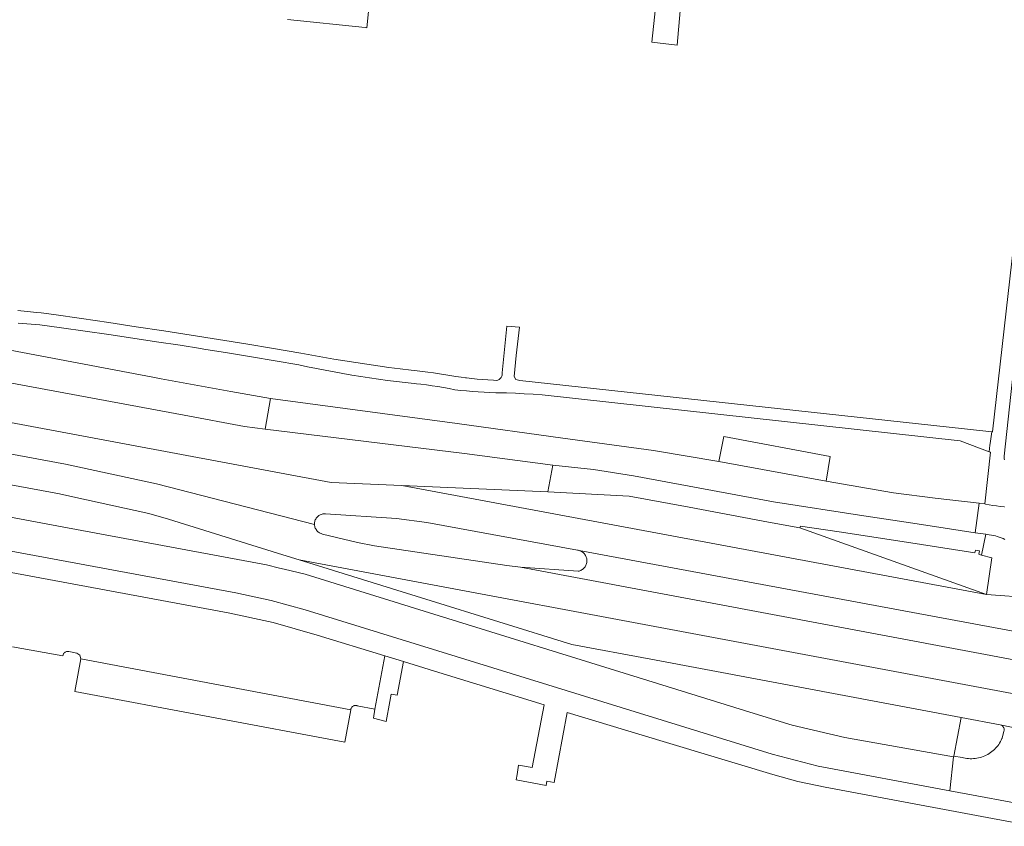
# Model space of a CAD drawing. Extents: x 146402 to 164798, y 455483 to 464134.
# Tile 282 of 575: x 157601 to 157698, y 460400 to 460479. Entities that reach past the tile are written whole.
import ezdxf

# ---------------------------------------------------------------- set-up
doc = ezdxf.new("R2010")
doc.units = 0
doc.header["$LTSCALE"] = 0.2
for name, color, linetype, lineweight in [('B-XX-VH-VERHARDING_ASFALT-GV', 252, 'CONTINUOUS', 18), ('B-XX-VH-VERHARDING_BETONSTRAATSTEEN-GV', 252, 'CONTINUOUS', 18), ('B-XX-VH-VERHARDING_TEGEL-GV', 252, 'CONTINUOUS', 18)]:
    doc.layers.add(name, color=color, linetype=linetype, lineweight=lineweight)

msp = doc.modelspace()

# ---------------------------------------------------------------- linework, layer by layer
at = {"layer": 'B-XX-VH-VERHARDING_ASFALT-GV'}
for points in [[(157627.691, 460478.895), (157635.332, 460478.107), (157635.489, 460478.091), (157635.892, 460481.986)], [(157548.743, 460452.749), (157617.52, 460440), (157623.47, 460438.88), (157625.493, 460438.63), (157626.01, 460441.62), (157622.106, 460442.333), (157615.27, 460443.58), (157614.453, 460443.734), (157580.8, 460450.074)], [(157700.955, 460422.034), (157696.45, 460422.35), (157638.953, 460433.072), (157631.969, 460433.389), (157555.699, 460447.629)], [(157546.683, 460446.144), (157605.859, 460435.188), (157614.796, 460433.236), (157630.342, 460429.246), (157630.341, 460429.26), (157630.342, 460429.35), (157630.351, 460429.44), (157630.368, 460429.528), (157630.393, 460429.615), (157630.425, 460429.699), (157630.465, 460429.78), (157630.512, 460429.857), (157630.565, 460429.93), (157630.624, 460429.997), (157630.69, 460430.059), (157630.76, 460430.115), (157630.835, 460430.165), (157630.915, 460430.208), (157630.997, 460430.243), (157631.083, 460430.271), (157631.171, 460430.291), (157631.26, 460430.304), (157631.35, 460430.308), (157631.44, 460430.305), (157638.405, 460429.834), (157641.412, 460429.444), (157656.212, 460426.714), (157656.276, 460426.705), (157656.366, 460426.686), (157656.375, 460426.684), (157724.863, 460413.985)], [(157724.47, 460411.201), (157650.622, 460425.047), (157649.274, 460425.204), (157636.243, 460427.144), (157634.56, 460427.48), (157631.148, 460428.3), (157631.073, 460428.319), (157630.988, 460428.347), (157630.906, 460428.384), (157630.827, 460428.427), (157630.752, 460428.477), (157630.682, 460428.534), (157630.617, 460428.597), (157630.559, 460428.665), (157630.506, 460428.738), (157630.46, 460428.815), (157630.421, 460428.897), (157630.39, 460428.981), (157630.366, 460429.068), (157630.35, 460429.156), (157630.342, 460429.246), (157614.796, 460433.236), (157605.859, 460435.188), (157546.683, 460446.144)], [(157552.753, 460441.969), (157605.265, 460432.247), (157606.56, 460431.964), (157614.055, 460430.327), (157615.969, 460429.768), (157627.216, 460426.276), (157628.83, 460425.775), (157724.009, 460407.93)], [(157559.603, 460434.198), (157622.617, 460422.519), (157626.083, 460421.761), (157629.437, 460420.87), (157675.36, 460406.678), (157679.884, 460405.494), (157692.853, 460403.062), (157693.223, 460406.387), (157682.518, 460408.312), (157677.339, 460409.501), (157673.595, 460410.661), (157663.14, 460413.901), (157641.123, 460420.723), (157629.425, 460424.348), (157627.348, 460424.853), (157626.917, 460424.958), (157625.627, 460425.273), (157606.054, 460428.929), (157561.251, 460437.298)], [(157724.863, 460413.985), (157656.375, 460426.684), (157656.453, 460426.659), (157656.537, 460426.625), (157656.619, 460426.584), (157656.696, 460426.535), (157656.769, 460426.48), (157656.836, 460426.419), (157656.898, 460426.352), (157656.954, 460426.28), (157657.004, 460426.203), (157657.046, 460426.122), (157657.081, 460426.038), (157657.109, 460425.951), (157657.129, 460425.862), (157657.141, 460425.772), (157657.146, 460425.681), (157657.142, 460425.589), (157657.13, 460425.499), (157657.11, 460425.41), (157657.083, 460425.323), (157657.048, 460425.238), (157657.006, 460425.157), (157656.957, 460425.081), (157656.901, 460425.008), (157656.84, 460424.941), (157656.772, 460424.879), (157656.7, 460424.824), (157656.623, 460424.775), (157656.542, 460424.733), (157656.457, 460424.699), (157656.37, 460424.671), (157656.281, 460424.652), (157650.622, 460425.047), (157724.47, 460411.201)]]:
    msp.add_lwpolyline(points, dxfattribs=at)
for points in [[(157644.39, 460439.175), (157626.01, 460441.62), (157625.493, 460438.63), (157645.09, 460436.213), (157653.788, 460435.079), (157657.799, 460434.656), (157661.742, 460434.041), (157675.488, 460431.473), (157684.384, 460430.091), (157688.541, 460429.463), (157691.348, 460429.051), (157695.337, 460428.439), (157695.728, 460431.328), (157691.42, 460431.823), (157687.317, 460432.366), (157680.667, 460433.519), (157670.113, 460435.438), (157663.708, 460436.512), (157654.775, 460437.729)], [(157653.302, 460432.44), (157638.953, 460433.072), (157696.45, 460422.35), (157678.09, 460428.911), (157675.023, 460429.462), (157667.205, 460430.947), (157661.313, 460432.042)], [(157724.009, 460407.93), (157628.83, 460425.775), (157641.3, 460421.904), (157655.667, 460417.444), (157663.444, 460415.988), (157674.256, 460413.964), (157693.959, 460410.275), (157697.791, 460409.546), (157701.945, 460408.698), (157723.928, 460407.354)]]:
    msp.add_lwpolyline(points, close=True, dxfattribs=at)
at = {"layer": 'B-XX-VH-VERHARDING_BETONSTRAATSTEEN-GV'}
for points in [[(157681.073, 460435.946), (157670.605, 460437.886), (157670.113, 460435.438), (157680.667, 460433.519)], [(157631.44, 460430.305), (157631.35, 460430.308), (157631.26, 460430.304), (157631.171, 460430.291), (157631.083, 460430.271), (157630.997, 460430.243), (157630.915, 460430.208), (157630.835, 460430.165), (157630.76, 460430.115), (157630.69, 460430.059), (157630.624, 460429.997), (157630.565, 460429.93), (157630.512, 460429.857), (157630.465, 460429.78), (157630.425, 460429.699), (157630.393, 460429.615), (157630.368, 460429.528), (157630.351, 460429.44), (157630.342, 460429.35), (157630.341, 460429.26), (157630.342, 460429.246), (157630.35, 460429.156), (157630.366, 460429.068), (157630.39, 460428.981), (157630.421, 460428.897), (157630.46, 460428.815), (157630.506, 460428.738), (157630.559, 460428.665), (157630.617, 460428.597), (157630.682, 460428.534), (157630.752, 460428.477), (157630.827, 460428.427), (157630.906, 460428.384), (157630.988, 460428.347), (157631.073, 460428.319), (157631.148, 460428.3), (157634.56, 460427.48), (157636.243, 460427.144), (157649.274, 460425.204), (157650.622, 460425.047), (157656.281, 460424.652), (157656.37, 460424.671), (157656.457, 460424.699), (157656.542, 460424.733), (157656.623, 460424.775), (157656.7, 460424.824), (157656.772, 460424.879), (157656.84, 460424.941), (157656.901, 460425.008), (157656.957, 460425.081), (157657.006, 460425.157), (157657.048, 460425.238), (157657.083, 460425.323), (157657.11, 460425.41), (157657.13, 460425.499), (157657.142, 460425.589), (157657.146, 460425.681), (157657.141, 460425.772), (157657.129, 460425.862), (157657.109, 460425.951), (157657.081, 460426.038), (157657.046, 460426.122), (157657.004, 460426.203), (157656.954, 460426.28), (157656.898, 460426.352), (157656.836, 460426.419), (157656.769, 460426.48), (157656.696, 460426.535), (157656.619, 460426.584), (157656.537, 460426.625), (157656.453, 460426.659), (157656.375, 460426.684), (157656.366, 460426.686), (157656.276, 460426.705), (157656.212, 460426.714), (157641.412, 460429.444), (157638.405, 460429.834)], [(157633.922, 460411.033), (157607.363, 460416.021), (157606.77, 460412.83), (157633.324, 460407.845)]]:
    msp.add_lwpolyline(points, close=True, dxfattribs=at)
for points in [[(157698.228, 460430.985), (157698.181, 460430.989), (157697.814, 460431.025), (157697.448, 460431.069), (157697.084, 460431.121), (157696.72, 460431.181), (157696.358, 460431.249), (157696.277, 460431.265), (157695.728, 460431.328), (157695.337, 460428.439), (157696.38, 460428.279), (157696.534, 460428.266), (157696.734, 460428.242), (157696.933, 460428.21), (157697.13, 460428.17), (157697.326, 460428.123), (157697.519, 460428.068), (157697.71, 460428.005), (157697.899, 460427.934), (157698.085, 460427.856), (157698.267, 460427.771)], [(157600.62, 460417.23), (157605.6, 460416.33), (157605.601, 460416.344), (157605.612, 460416.404), (157605.631, 460416.463), (157605.657, 460416.518), (157605.69, 460416.57), (157605.729, 460416.617), (157605.775, 460416.658), (157605.825, 460416.694), (157605.88, 460416.722), (157605.937, 460416.743), (157605.997, 460416.756), (157606.058, 460416.762), (157606.12, 460416.759), (157606.18, 460416.749), (157606.958, 460416.598), (157607.274, 460416.389), (157607.363, 460416.021), (157633.922, 460411.033), (157633.924, 460411.046), (157633.935, 460411.106), (157633.953, 460411.163), (157633.979, 460411.218), (157634.012, 460411.269), (157634.051, 460411.315), (157634.096, 460411.355), (157634.146, 460411.389), (157634.2, 460411.417), (157634.257, 460411.437), (157634.316, 460411.449), (157634.376, 460411.453), (157634.437, 460411.45), (157634.496, 460411.438), (157634.53, 460411.428), (157636.285, 460411.081), (157637.263, 460416.346), (157630.622, 460418.379), (157626.269, 460419.599), (157621.852, 460420.561), (157567.644, 460430.636)], [(157701.945, 460408.698), (157697.791, 460409.546), (157697.982, 460409.474), (157698.03, 460409.437), (157698.074, 460409.394), (157698.111, 460409.346), (157698.141, 460409.293), (157698.165, 460409.237), (157698.181, 460409.178), (157698.189, 460409.118), (157698.189, 460409.057), (157698.181, 460408.997), (157698.165, 460408.938), (157697.994, 460408.23), (157697.977, 460408.19), (157697.907, 460408.043), (157697.83, 460407.899), (157697.745, 460407.759), (157697.655, 460407.623), (157697.557, 460407.492), (157697.453, 460407.366), (157697.344, 460407.245), (157697.228, 460407.13), (157697.107, 460407.02), (157696.981, 460406.916), (157696.85, 460406.819), (157696.714, 460406.729), (157696.574, 460406.644), (157696.43, 460406.568), (157696.282, 460406.498), (157696.131, 460406.435), (157695.978, 460406.38), (157695.822, 460406.333), (157695.663, 460406.293), (157695.503, 460406.261), (157695.342, 460406.237), (157695.179, 460406.221), (157695.016, 460406.213), (157694.853, 460406.212), (157694.69, 460406.22), (157694.527, 460406.236), (157694.366, 460406.26), (157694.205, 460406.292), (157694.047, 460406.331), (157693.241, 460406.481), (157693.223, 460406.387), (157692.853, 460403.062), (157701.341, 460401.47)]]:
    msp.add_lwpolyline(points, dxfattribs=at)
at = {"layer": 'B-XX-VH-VERHARDING_TEGEL-GV'}
for points in [[(157667.607, 460494.189), (157668.147, 460499.999), (157666.078, 460499.999), (157665.294, 460491.098), (157664.977, 460487.502), (157664.678, 460487.533), (157664.411, 460484.984), (157663.539, 460476.657), (157666.022, 460476.368), (157666.966, 460487.297)], [(157657.799, 460434.656), (157653.788, 460435.079), (157653.302, 460432.44), (157661.313, 460432.042), (157667.205, 460430.947), (157675.023, 460429.462), (157678.09, 460428.911), (157678.155, 460429.094), (157681.97, 460428.509), (157689.02, 460427.434), (157695.317, 460426.46), (157695.36, 460426.71), (157695.763, 460426.639), (157695.705, 460426.33), (157695.976, 460426.239), (157696.38, 460428.279), (157695.337, 460428.439), (157691.348, 460429.051), (157688.541, 460429.463), (157684.384, 460430.091), (157675.488, 460431.473), (157661.742, 460434.041)], [(157639.09, 460415.777), (157637.263, 460416.346), (157636.285, 460411.081), (157636.138, 460410.19), (157637.381, 460409.86), (157637.746, 460411.827), (157637.883, 460412.564), (157638.473, 460412.455)], [(157697.791, 460409.546), (157693.959, 460410.275), (157693.241, 460406.481), (157694.047, 460406.331), (157694.205, 460406.292), (157694.366, 460406.26), (157694.527, 460406.236), (157694.69, 460406.22), (157694.853, 460406.212), (157695.016, 460406.213), (157695.179, 460406.221), (157695.342, 460406.237), (157695.503, 460406.261), (157695.663, 460406.293), (157695.822, 460406.333), (157695.978, 460406.38), (157696.131, 460406.435), (157696.282, 460406.498), (157696.43, 460406.568), (157696.574, 460406.644), (157696.714, 460406.729), (157696.85, 460406.819), (157696.981, 460406.916), (157697.107, 460407.02), (157697.228, 460407.13), (157697.344, 460407.245), (157697.453, 460407.366), (157697.557, 460407.492), (157697.655, 460407.623), (157697.745, 460407.759), (157697.83, 460407.899), (157697.907, 460408.043), (157697.977, 460408.19), (157697.994, 460408.23), (157698.165, 460408.938), (157698.181, 460408.997), (157698.189, 460409.057), (157698.189, 460409.118), (157698.181, 460409.178), (157698.165, 460409.237), (157698.141, 460409.293), (157698.111, 460409.346), (157698.074, 460409.394), (157698.03, 460409.437), (157697.982, 460409.474)]]:
    msp.add_lwpolyline(points, close=True, dxfattribs=at)
for points in [[(157699.15, 460456.883), (157697.061, 460438.349), (157696.979, 460438.358), (157696.95, 460438.117), (157696.82, 460437.218), (157696.795, 460437.043), (157696.703, 460436.405), (157696.862, 460436.346), (157696.277, 460431.265), (157696.358, 460431.249), (157696.72, 460431.181), (157697.084, 460431.121), (157697.448, 460431.069), (157697.814, 460431.025), (157698.181, 460430.989), (157698.228, 460430.985)], [(157698.222, 460435.602), (157698.206, 460435.691), (157698.198, 460435.78), (157698.198, 460435.87), (157698.206, 460435.96), (157698.207, 460435.968), (157699.782, 460450.512)], [(157601.194, 460449.049), (157602.041, 460448.969), (157602.889, 460448.896), (157603.317, 460448.863), (157605.44, 460448.574), (157607.78, 460448.247), (157610.12, 460447.912), (157612.459, 460447.57), (157614.796, 460447.219), (157617.132, 460446.861), (157619.135, 460446.546), (157619.467, 460446.494), (157621.801, 460446.12), (157624.133, 460445.738), (157626.464, 460445.348), (157628.794, 460444.95), (157629.66, 460444.761), (157630.528, 460444.58), (157631.397, 460444.407), (157632.268, 460444.242), (157633.14, 460444.084), (157634.014, 460443.935), (157634.889, 460443.793), (157635.765, 460443.659), (157636.642, 460443.533), (157637.521, 460443.415), (157638.4, 460443.305), (157639.28, 460443.203), (157640.162, 460443.109), (157640.371, 460443.088), (157640.815, 460443.038), (157641.375, 460442.969), (157641.934, 460442.891), (157642.492, 460442.805), (157643.049, 460442.712), (157643.604, 460442.61), (157644.158, 460442.501), (157644.731, 460442.435), (157645.306, 460442.376), (157645.881, 460442.326), (157646.456, 460442.283), (157647.033, 460442.249), (157647.609, 460442.222), (157648.186, 460442.204), (157648.763, 460442.193), (157649.016, 460442.191), (157649.231, 460442.183), (157650.106, 460442.147), (157650.981, 460442.103), (157651.854, 460442.051), (157652.728, 460441.991), (157693.878, 460437.462), (157696.703, 460436.405), (157696.795, 460437.043), (157696.82, 460437.218), (157696.95, 460438.117), (157696.979, 460438.358), (157694.287, 460438.66), (157650.53, 460443.395), (157650.149, 460443.489), (157649.977, 460443.795), (157650.199, 460445.858), (157650.497, 460448.637), (157649.269, 460448.761), (157648.808, 460444.16), (157648.811, 460444.131), (157648.813, 460444.058), (157648.807, 460443.985), (157648.793, 460443.912), (157648.772, 460443.842), (157648.742, 460443.774), (157648.706, 460443.71), (157648.663, 460443.651), (157648.614, 460443.596), (157648.559, 460443.547), (157648.499, 460443.504), (157648.435, 460443.468), (157648.367, 460443.439), (157648.297, 460443.418), (157647.942, 460443.433), (157647.411, 460443.462), (157646.881, 460443.499), (157646.352, 460443.545), (157645.823, 460443.598), (157645.295, 460443.659), (157645.193, 460443.672), (157644.769, 460443.728), (157644.243, 460443.805), (157642.046, 460444.143), (157641.502, 460444.223), (157640.957, 460444.296), (157640.452, 460444.356), (157639.854, 460444.425), (157638.763, 460444.557), (157637.673, 460444.696), (157636.584, 460444.844), (157635.495, 460445), (157634.409, 460445.164), (157633.323, 460445.335), (157632.238, 460445.514), (157631.155, 460445.702), (157630.073, 460445.897), (157628.993, 460446.1), (157626.3, 460446.551), (157623.605, 460446.995), (157620.909, 460447.431), (157618.212, 460447.858), (157615.514, 460448.278), (157612.814, 460448.69), (157610.114, 460449.094), (157607.412, 460449.49), (157604.709, 460449.878), (157603.46, 460450.055), (157603.021, 460450.092), (157602.088, 460450.177), (157601.156, 460450.271)], [(157701.341, 460401.47), (157692.853, 460403.062), (157679.884, 460405.494), (157675.36, 460406.678), (157629.437, 460420.87), (157626.083, 460421.761), (157622.617, 460422.519), (157559.603, 460434.198)], [(157567.644, 460430.636), (157621.852, 460420.561), (157626.269, 460419.599), (157630.622, 460418.379), (157637.263, 460416.346), (157639.09, 460415.777), (157642.142, 460414.827), (157652.947, 460411.499), (157651.772, 460405.34), (157650.425, 460405.571), (157650.275, 460404.67), (157650.186, 460404.139), (157653.142, 460403.587), (157653.208, 460403.999), (157653.932, 460403.864), (157655.211, 460410.773), (157662.246, 460408.644), (157675.43, 460404.655), (157677.906, 460403.978), (157680.594, 460403.422), (157701.075, 460399.57)], [(157698.267, 460427.771), (157698.085, 460427.856), (157697.899, 460427.934), (157697.71, 460428.005), (157697.519, 460428.068), (157697.326, 460428.123), (157697.13, 460428.17), (157696.933, 460428.21), (157696.734, 460428.242), (157696.534, 460428.266), (157696.38, 460428.279), (157695.976, 460426.239), (157696.979, 460425.962), (157696.45, 460422.35), (157700.955, 460422.034)]]:
    msp.add_lwpolyline(points, dxfattribs=at)

doc.saveas('drawing.dxf')
